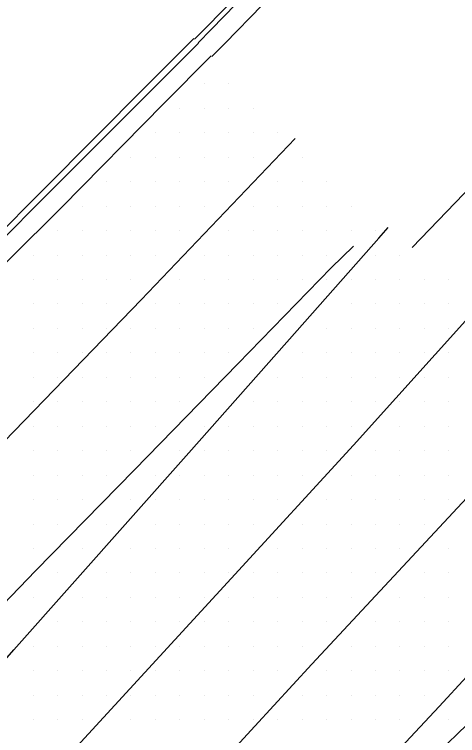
# Model space of a CAD drawing. Extents: x 1762120 to 1766775, y 709485 to 712965.
# Drawn here: x 1766539.3 to 1766584.6, y 710392.1 to 710465.8 of the extents above; entities that cross this region are included whole.
import ezdxf

# ---------------------------------------------------------------- set-up
doc = ezdxf.new("R2010")
doc.units = 0
for name, color, linetype in [('Exist DTM Drainline', 7, 'Continuous'), ('Exist DTM Scan Elevation Point', 7, 'Continuous'), ('Exist Roads Curbs', 7, 'Continuous'), ('Exist Roads EOP', 7, 'Continuous'), ('Exist Roads EOP Cogo Number', 7, 'Continuous'), ('Exist Roads EOT', 7, 'Continuous'), ('PH Exist DTM Breakline', 7, 'Continuous')]:
    doc.layers.add(name, color=color, linetype=linetype)

msp = doc.modelspace()

# ---------------------------------------------------------------- linework, layer by layer
at = {"layer": 'Exist DTM Drainline'}
msp.add_lwpolyline([(1766558.153, 710462.918), (1766553.277, 710458.027), (1766542.767, 710447.491), (1766532.161, 710436.887), (1766521.569, 710426.27), (1766511, 710415.615), (1766500.453, 710404.951), (1766489.96, 710394.232)], dxfattribs=at)
at = {"layer": 'Exist DTM Scan Elevation Point'}
for p, q in [((1766558.75, 710458.75), (1766558.75, 710458.75)), ((1766561.25, 710458.75), (1766561.25, 710458.75)), ((1766556.25, 710456.25), (1766556.25, 710456.25)), ((1766558.75, 710456.25), (1766558.75, 710456.25)), ((1766561.25, 710456.25), (1766561.25, 710456.25)), ((1766563.75, 710456.25), (1766563.75, 710456.25)), ((1766553.75, 710453.75), (1766553.75, 710453.75)), ((1766556.25, 710453.75), (1766556.25, 710453.75)), ((1766558.75, 710453.75), (1766558.75, 710453.75)), ((1766561.25, 710453.75), (1766561.25, 710453.75)), ((1766563.75, 710453.75), (1766563.75, 710453.75)), ((1766566.25, 710453.75), (1766566.25, 710453.75)), ((1766551.25, 710451.25), (1766551.25, 710451.25)), ((1766553.75, 710451.25), (1766553.75, 710451.25)), ((1766556.25, 710451.25), (1766556.25, 710451.25)), ((1766558.75, 710451.25), (1766558.75, 710451.25)), ((1766561.25, 710451.25), (1766561.25, 710451.25)), ((1766563.75, 710451.25), (1766563.75, 710451.25)), ((1766568.75, 710451.25), (1766568.75, 710451.25)), ((1766548.75, 710448.75), (1766548.75, 710448.75)), ((1766551.25, 710448.75), (1766551.25, 710448.75)), ((1766553.75, 710448.75), (1766553.75, 710448.75)), ((1766556.25, 710448.75), (1766556.25, 710448.75)), ((1766558.75, 710448.75), (1766558.75, 710448.75)), ((1766561.25, 710448.75), (1766561.25, 710448.75)), ((1766566.25, 710448.75), (1766566.25, 710448.75)), ((1766568.75, 710448.75), (1766568.75, 710448.75)), ((1766571.25, 710448.75), (1766571.25, 710448.75)), ((1766546.25, 710446.25), (1766546.25, 710446.25)), ((1766548.75, 710446.25), (1766548.75, 710446.25)), ((1766551.25, 710446.25), (1766551.25, 710446.25)), ((1766553.75, 710446.25), (1766553.75, 710446.25)), ((1766556.25, 710446.25), (1766556.25, 710446.25)), ((1766558.75, 710446.25), (1766558.75, 710446.25)), ((1766563.75, 710446.25), (1766563.75, 710446.25)), ((1766566.25, 710446.25), (1766566.25, 710446.25)), ((1766568.75, 710446.25), (1766568.75, 710446.25)), ((1766571.25, 710446.25), (1766571.25, 710446.25)), ((1766573.75, 710446.25), (1766573.75, 710446.25)), ((1766543.75, 710443.75), (1766543.75, 710443.75)), ((1766546.25, 710443.75), (1766546.25, 710443.75)), ((1766548.75, 710443.75), (1766548.75, 710443.75)), ((1766551.25, 710443.75), (1766551.25, 710443.75)), ((1766553.75, 710443.75), (1766553.75, 710443.75)), ((1766556.25, 710443.75), (1766556.25, 710443.75)), ((1766561.25, 710443.75), (1766561.25, 710443.75)), ((1766563.75, 710443.75), (1766563.75, 710443.75)), ((1766566.25, 710443.75), (1766566.25, 710443.75)), ((1766568.75, 710443.75), (1766568.75, 710443.75)), ((1766571.25, 710443.75), (1766571.25, 710443.75)), ((1766573.75, 710443.75), (1766573.75, 710443.75)), ((1766576.25, 710443.75), (1766576.25, 710443.75)), ((1766541.25, 710441.25), (1766541.25, 710441.25)), ((1766543.75, 710441.25), (1766543.75, 710441.25)), ((1766546.25, 710441.25), (1766546.25, 710441.25)), ((1766548.75, 710441.25), (1766548.75, 710441.25)), ((1766551.25, 710441.25), (1766551.25, 710441.25)), ((1766553.75, 710441.25), (1766553.75, 710441.25)), ((1766558.75, 710441.25), (1766558.75, 710441.25)), ((1766561.25, 710441.25), (1766561.25, 710441.25)), ((1766563.75, 710441.25), (1766563.75, 710441.25)), ((1766566.25, 710441.25), (1766566.25, 710441.25)), ((1766568.75, 710441.25), (1766568.75, 710441.25)), ((1766571.25, 710441.25), (1766571.25, 710441.25)), ((1766576.25, 710441.25), (1766576.25, 710441.25)), ((1766578.75, 710441.25), (1766578.75, 710441.25)), ((1766541.25, 710438.75), (1766541.25, 710438.75)), ((1766543.75, 710438.75), (1766543.75, 710438.75)), ((1766546.25, 710438.75), (1766546.25, 710438.75)), ((1766548.75, 710438.75), (1766548.75, 710438.75)), ((1766551.25, 710438.75), (1766551.25, 710438.75)), ((1766556.25, 710438.75), (1766556.25, 710438.75)), ((1766558.75, 710438.75), (1766558.75, 710438.75)), ((1766561.25, 710438.75), (1766561.25, 710438.75)), ((1766563.75, 710438.75), (1766563.75, 710438.75)), ((1766566.25, 710438.75), (1766566.25, 710438.75)), ((1766568.75, 710438.75), (1766568.75, 710438.75)), ((1766571.25, 710438.75), (1766571.25, 710438.75)), ((1766573.75, 710438.75), (1766573.75, 710438.75)), ((1766576.25, 710438.75), (1766576.25, 710438.75)), ((1766578.75, 710438.75), (1766578.75, 710438.75)), ((1766581.25, 710438.75), (1766581.25, 710438.75)), ((1766583.75, 710438.75), (1766583.75, 710438.75)), ((1766541.25, 710436.25), (1766541.25, 710436.25)), ((1766543.75, 710436.25), (1766543.75, 710436.25)), ((1766546.25, 710436.25), (1766546.25, 710436.25)), ((1766548.75, 710436.25), (1766548.75, 710436.25)), ((1766553.75, 710436.25), (1766553.75, 710436.25)), ((1766556.25, 710436.25), (1766556.25, 710436.25)), ((1766558.75, 710436.25), (1766558.75, 710436.25)), ((1766561.25, 710436.25), (1766561.25, 710436.25)), ((1766563.75, 710436.25), (1766563.75, 710436.25)), ((1766566.25, 710436.25), (1766566.25, 710436.25)), ((1766573.75, 710436.25), (1766573.75, 710436.25)), ((1766576.25, 710436.25), (1766576.25, 710436.25)), ((1766578.75, 710436.25), (1766578.75, 710436.25)), ((1766581.25, 710436.25), (1766581.25, 710436.25)), ((1766583.75, 710436.25), (1766583.75, 710436.25)), ((1766541.25, 710433.75), (1766541.25, 710433.75)), ((1766543.75, 710433.75), (1766543.75, 710433.75)), ((1766546.25, 710433.75), (1766546.25, 710433.75)), ((1766548.75, 710433.75), (1766548.75, 710433.75)), ((1766551.25, 710433.75), (1766551.25, 710433.75)), ((1766553.75, 710433.75), (1766553.75, 710433.75)), ((1766556.25, 710433.75), (1766556.25, 710433.75)), ((1766558.75, 710433.75), (1766558.75, 710433.75)), ((1766561.25, 710433.75), (1766561.25, 710433.75)), ((1766563.75, 710433.75), (1766563.75, 710433.75)), ((1766571.25, 710433.75), (1766571.25, 710433.75)), ((1766573.75, 710433.75), (1766573.75, 710433.75)), ((1766576.25, 710433.75), (1766576.25, 710433.75)), ((1766578.75, 710433.75), (1766578.75, 710433.75)), ((1766581.25, 710433.75), (1766581.25, 710433.75)), ((1766583.75, 710433.75), (1766583.75, 710433.75)), ((1766541.25, 710431.25), (1766541.25, 710431.25)), ((1766543.75, 710431.25), (1766543.75, 710431.25)), ((1766546.25, 710431.25), (1766546.25, 710431.25)), ((1766548.75, 710431.25), (1766548.75, 710431.25)), ((1766551.25, 710431.25), (1766551.25, 710431.25)), ((1766553.75, 710431.25), (1766553.75, 710431.25)), ((1766556.25, 710431.25), (1766556.25, 710431.25)), ((1766558.75, 710431.25), (1766558.75, 710431.25)), ((1766561.25, 710431.25), (1766561.25, 710431.25)), ((1766568.75, 710431.25), (1766568.75, 710431.25)), ((1766571.25, 710431.25), (1766571.25, 710431.25)), ((1766573.75, 710431.25), (1766573.75, 710431.25)), ((1766576.25, 710431.25), (1766576.25, 710431.25)), ((1766578.75, 710431.25), (1766578.75, 710431.25)), ((1766581.25, 710431.25), (1766581.25, 710431.25)), ((1766583.75, 710431.25), (1766583.75, 710431.25)), ((1766541.25, 710428.75), (1766541.25, 710428.75)), ((1766543.75, 710428.75), (1766543.75, 710428.75)), ((1766546.25, 710428.75), (1766546.25, 710428.75)), ((1766548.75, 710428.75), (1766548.75, 710428.75)), ((1766551.25, 710428.75), (1766551.25, 710428.75)), ((1766553.75, 710428.75), (1766553.75, 710428.75)), ((1766556.25, 710428.75), (1766556.25, 710428.75)), ((1766558.75, 710428.75), (1766558.75, 710428.75)), ((1766566.25, 710428.75), (1766566.25, 710428.75)), ((1766568.75, 710428.75), (1766568.75, 710428.75)), ((1766571.25, 710428.75), (1766571.25, 710428.75)), ((1766573.75, 710428.75), (1766573.75, 710428.75)), ((1766576.25, 710428.75), (1766576.25, 710428.75)), ((1766578.75, 710428.75), (1766578.75, 710428.75)), ((1766581.25, 710428.75), (1766581.25, 710428.75)), ((1766583.75, 710428.75), (1766583.75, 710428.75)), ((1766541.25, 710426.25), (1766541.25, 710426.25)), ((1766543.75, 710426.25), (1766543.75, 710426.25)), ((1766546.25, 710426.25), (1766546.25, 710426.25)), ((1766548.75, 710426.25), (1766548.75, 710426.25)), ((1766551.25, 710426.25), (1766551.25, 710426.25)), ((1766553.75, 710426.25), (1766553.75, 710426.25)), ((1766556.25, 710426.25), (1766556.25, 710426.25)), ((1766563.75, 710426.25), (1766563.75, 710426.25)), ((1766566.25, 710426.25), (1766566.25, 710426.25)), ((1766568.75, 710426.25), (1766568.75, 710426.25)), ((1766571.25, 710426.25), (1766571.25, 710426.25)), ((1766573.75, 710426.25), (1766573.75, 710426.25)), ((1766576.25, 710426.25), (1766576.25, 710426.25)), ((1766578.75, 710426.25), (1766578.75, 710426.25)), ((1766581.25, 710426.25), (1766581.25, 710426.25)), ((1766583.75, 710426.25), (1766583.75, 710426.25)), ((1766541.25, 710423.75), (1766541.25, 710423.75)), ((1766543.75, 710423.75), (1766543.75, 710423.75)), ((1766546.25, 710423.75), (1766546.25, 710423.75)), ((1766548.75, 710423.75), (1766548.75, 710423.75)), ((1766551.25, 710423.75), (1766551.25, 710423.75)), ((1766553.75, 710423.75), (1766553.75, 710423.75)), ((1766558.75, 710423.75), (1766558.75, 710423.75)), ((1766561.25, 710423.75), (1766561.25, 710423.75)), ((1766563.75, 710423.75), (1766563.75, 710423.75)), ((1766566.25, 710423.75), (1766566.25, 710423.75)), ((1766568.75, 710423.75), (1766568.75, 710423.75)), ((1766571.25, 710423.75), (1766571.25, 710423.75)), ((1766573.75, 710423.75), (1766573.75, 710423.75)), ((1766578.75, 710423.75), (1766578.75, 710423.75)), ((1766581.25, 710423.75), (1766581.25, 710423.75)), ((1766583.75, 710423.75), (1766583.75, 710423.75)), ((1766541.25, 710421.25), (1766541.25, 710421.25)), ((1766543.75, 710421.25), (1766543.75, 710421.25)), ((1766546.25, 710421.25), (1766546.25, 710421.25)), ((1766548.75, 710421.25), (1766548.75, 710421.25)), ((1766551.25, 710421.25), (1766551.25, 710421.25)), ((1766556.25, 710421.25), (1766556.25, 710421.25)), ((1766558.75, 710421.25), (1766558.75, 710421.25)), ((1766561.25, 710421.25), (1766561.25, 710421.25)), ((1766563.75, 710421.25), (1766563.75, 710421.25)), ((1766566.25, 710421.25), (1766566.25, 710421.25)), ((1766568.75, 710421.25), (1766568.75, 710421.25)), ((1766571.25, 710421.25), (1766571.25, 710421.25)), ((1766576.25, 710421.25), (1766576.25, 710421.25)), ((1766578.75, 710421.25), (1766578.75, 710421.25)), ((1766581.25, 710421.25), (1766581.25, 710421.25)), ((1766583.75, 710421.25), (1766583.75, 710421.25)), ((1766541.25, 710418.75), (1766541.25, 710418.75)), ((1766543.75, 710418.75), (1766543.75, 710418.75)), ((1766546.25, 710418.75), (1766546.25, 710418.75)), ((1766548.75, 710418.75), (1766548.75, 710418.75)), ((1766553.75, 710418.75), (1766553.75, 710418.75)), ((1766556.25, 710418.75), (1766556.25, 710418.75)), ((1766558.75, 710418.75), (1766558.75, 710418.75)), ((1766561.25, 710418.75), (1766561.25, 710418.75)), ((1766563.75, 710418.75), (1766563.75, 710418.75)), ((1766566.25, 710418.75), (1766566.25, 710418.75)), ((1766568.75, 710418.75), (1766568.75, 710418.75)), ((1766573.75, 710418.75), (1766573.75, 710418.75)), ((1766576.25, 710418.75), (1766576.25, 710418.75)), ((1766578.75, 710418.75), (1766578.75, 710418.75)), ((1766581.25, 710418.75), (1766581.25, 710418.75)), ((1766583.75, 710418.75), (1766583.75, 710418.75)), ((1766541.25, 710416.25), (1766541.25, 710416.25)), ((1766543.75, 710416.25), (1766543.75, 710416.25)), ((1766546.25, 710416.25), (1766546.25, 710416.25)), ((1766551.25, 710416.25), (1766551.25, 710416.25)), ((1766553.75, 710416.25), (1766553.75, 710416.25)), ((1766556.25, 710416.25), (1766556.25, 710416.25)), ((1766558.75, 710416.25), (1766558.75, 710416.25)), ((1766561.25, 710416.25), (1766561.25, 710416.25)), ((1766563.75, 710416.25), (1766563.75, 710416.25)), ((1766566.25, 710416.25), (1766566.25, 710416.25)), ((1766571.25, 710416.25), (1766571.25, 710416.25)), ((1766573.75, 710416.25), (1766573.75, 710416.25)), ((1766576.25, 710416.25), (1766576.25, 710416.25)), ((1766578.75, 710416.25), (1766578.75, 710416.25)), ((1766581.25, 710416.25), (1766581.25, 710416.25)), ((1766583.75, 710416.25), (1766583.75, 710416.25)), ((1766541.25, 710413.75), (1766541.25, 710413.75)), ((1766543.75, 710413.75), (1766543.75, 710413.75)), ((1766548.75, 710413.75), (1766548.75, 710413.75)), ((1766553.75, 710413.75), (1766553.75, 710413.75)), ((1766556.25, 710413.75), (1766556.25, 710413.75)), ((1766558.75, 710413.75), (1766558.75, 710413.75)), ((1766561.25, 710413.75), (1766561.25, 710413.75)), ((1766563.75, 710413.75), (1766563.75, 710413.75)), ((1766568.75, 710413.75), (1766568.75, 710413.75)), ((1766571.25, 710413.75), (1766571.25, 710413.75)), ((1766573.75, 710413.75), (1766573.75, 710413.75)), ((1766576.25, 710413.75), (1766576.25, 710413.75)), ((1766578.75, 710413.75), (1766578.75, 710413.75)), ((1766581.25, 710413.75), (1766581.25, 710413.75)), ((1766541.25, 710411.25), (1766541.25, 710411.25)), ((1766546.25, 710411.25), (1766546.25, 710411.25)), ((1766551.25, 710411.25), (1766551.25, 710411.25)), ((1766553.75, 710411.25), (1766553.75, 710411.25)), ((1766556.25, 710411.25), (1766556.25, 710411.25)), ((1766558.75, 710411.25), (1766558.75, 710411.25)), ((1766561.25, 710411.25), (1766561.25, 710411.25)), ((1766566.25, 710411.25), (1766566.25, 710411.25)), ((1766568.75, 710411.25), (1766568.75, 710411.25)), ((1766571.25, 710411.25), (1766571.25, 710411.25)), ((1766573.75, 710411.25), (1766573.75, 710411.25)), ((1766576.25, 710411.25), (1766576.25, 710411.25)), ((1766578.75, 710411.25), (1766578.75, 710411.25)), ((1766583.75, 710411.25), (1766583.75, 710411.25)), ((1766543.75, 710408.75), (1766543.75, 710408.75)), ((1766548.75, 710408.75), (1766548.75, 710408.75)), ((1766551.25, 710408.75), (1766551.25, 710408.75)), ((1766553.75, 710408.75), (1766553.75, 710408.75)), ((1766556.25, 710408.75), (1766556.25, 710408.75)), ((1766558.75, 710408.75), (1766558.75, 710408.75)), ((1766561.25, 710408.75), (1766561.25, 710408.75)), ((1766563.75, 710408.75), (1766563.75, 710408.75)), ((1766566.25, 710408.75), (1766566.25, 710408.75)), ((1766568.75, 710408.75), (1766568.75, 710408.75)), ((1766571.25, 710408.75), (1766571.25, 710408.75)), ((1766573.75, 710408.75), (1766573.75, 710408.75)), ((1766576.25, 710408.75), (1766576.25, 710408.75)), ((1766581.25, 710408.75), (1766581.25, 710408.75)), ((1766583.75, 710408.75), (1766583.75, 710408.75)), ((1766541.25, 710406.25), (1766541.25, 710406.25)), ((1766546.25, 710406.25), (1766546.25, 710406.25)), ((1766548.75, 710406.25), (1766548.75, 710406.25)), ((1766551.25, 710406.25), (1766551.25, 710406.25)), ((1766553.75, 710406.25), (1766553.75, 710406.25)), ((1766556.25, 710406.25), (1766556.25, 710406.25)), ((1766558.75, 710406.25), (1766558.75, 710406.25)), ((1766561.25, 710406.25), (1766561.25, 710406.25)), ((1766563.75, 710406.25), (1766563.75, 710406.25)), ((1766566.25, 710406.25), (1766566.25, 710406.25)), ((1766568.75, 710406.25), (1766568.75, 710406.25)), ((1766571.25, 710406.25), (1766571.25, 710406.25)), ((1766573.75, 710406.25), (1766573.75, 710406.25)), ((1766578.75, 710406.25), (1766578.75, 710406.25)), ((1766581.25, 710406.25), (1766581.25, 710406.25)), ((1766583.75, 710406.25), (1766583.75, 710406.25)), ((1766543.75, 710403.75), (1766543.75, 710403.75)), ((1766546.25, 710403.75), (1766546.25, 710403.75)), ((1766548.75, 710403.75), (1766548.75, 710403.75)), ((1766551.25, 710403.75), (1766551.25, 710403.75)), ((1766553.75, 710403.75), (1766553.75, 710403.75)), ((1766556.25, 710403.75), (1766556.25, 710403.75)), ((1766558.75, 710403.75), (1766558.75, 710403.75)), ((1766561.25, 710403.75), (1766561.25, 710403.75)), ((1766563.75, 710403.75), (1766563.75, 710403.75)), ((1766566.25, 710403.75), (1766566.25, 710403.75)), ((1766568.75, 710403.75), (1766568.75, 710403.75)), ((1766571.25, 710403.75), (1766571.25, 710403.75)), ((1766576.25, 710403.75), (1766576.25, 710403.75)), ((1766578.75, 710403.75), (1766578.75, 710403.75)), ((1766581.25, 710403.75), (1766581.25, 710403.75)), ((1766583.75, 710403.75), (1766583.75, 710403.75)), ((1766541.25, 710401.25), (1766541.25, 710401.25)), ((1766543.75, 710401.25), (1766543.75, 710401.25)), ((1766546.25, 710401.25), (1766546.25, 710401.25)), ((1766548.75, 710401.25), (1766548.75, 710401.25)), ((1766551.25, 710401.25), (1766551.25, 710401.25)), ((1766553.75, 710401.25), (1766553.75, 710401.25)), ((1766556.25, 710401.25), (1766556.25, 710401.25)), ((1766558.75, 710401.25), (1766558.75, 710401.25)), ((1766561.25, 710401.25), (1766561.25, 710401.25)), ((1766563.75, 710401.25), (1766563.75, 710401.25)), ((1766566.25, 710401.25), (1766566.25, 710401.25)), ((1766568.75, 710401.25), (1766568.75, 710401.25)), ((1766573.75, 710401.25), (1766573.75, 710401.25)), ((1766576.25, 710401.25), (1766576.25, 710401.25)), ((1766578.75, 710401.25), (1766578.75, 710401.25)), ((1766581.25, 710401.25), (1766581.25, 710401.25)), ((1766583.75, 710401.25), (1766583.75, 710401.25)), ((1766541.25, 710398.75), (1766541.25, 710398.75)), ((1766543.75, 710398.75), (1766543.75, 710398.75)), ((1766546.25, 710398.75), (1766546.25, 710398.75)), ((1766548.75, 710398.75), (1766548.75, 710398.75)), ((1766551.25, 710398.75), (1766551.25, 710398.75)), ((1766553.75, 710398.75), (1766553.75, 710398.75)), ((1766556.25, 710398.75), (1766556.25, 710398.75)), ((1766558.75, 710398.75), (1766558.75, 710398.75)), ((1766561.25, 710398.75), (1766561.25, 710398.75)), ((1766563.75, 710398.75), (1766563.75, 710398.75)), ((1766566.25, 710398.75), (1766566.25, 710398.75)), ((1766571.25, 710398.75), (1766571.25, 710398.75)), ((1766573.75, 710398.75), (1766573.75, 710398.75)), ((1766576.25, 710398.75), (1766576.25, 710398.75)), ((1766578.75, 710398.75), (1766578.75, 710398.75)), ((1766581.25, 710398.75), (1766581.25, 710398.75)), ((1766583.75, 710398.75), (1766583.75, 710398.75)), ((1766541.25, 710396.25), (1766541.25, 710396.25)), ((1766543.75, 710396.25), (1766543.75, 710396.25)), ((1766546.25, 710396.25), (1766546.25, 710396.25)), ((1766548.75, 710396.25), (1766548.75, 710396.25)), ((1766551.25, 710396.25), (1766551.25, 710396.25)), ((1766553.75, 710396.25), (1766553.75, 710396.25)), ((1766556.25, 710396.25), (1766556.25, 710396.25)), ((1766558.75, 710396.25), (1766558.75, 710396.25)), ((1766561.25, 710396.25), (1766561.25, 710396.25)), ((1766563.75, 710396.25), (1766563.75, 710396.25)), ((1766568.75, 710396.25), (1766568.75, 710396.25)), ((1766571.25, 710396.25), (1766571.25, 710396.25)), ((1766573.75, 710396.25), (1766573.75, 710396.25)), ((1766576.25, 710396.25), (1766576.25, 710396.25)), ((1766578.75, 710396.25), (1766578.75, 710396.25)), ((1766581.25, 710396.25), (1766581.25, 710396.25)), ((1766541.25, 710393.75), (1766541.25, 710393.75)), ((1766543.75, 710393.75), (1766543.75, 710393.75)), ((1766546.25, 710393.75), (1766546.25, 710393.75)), ((1766551.25, 710393.75), (1766551.25, 710393.75)), ((1766553.75, 710393.75), (1766553.75, 710393.75)), ((1766556.25, 710393.75), (1766556.25, 710393.75)), ((1766558.75, 710393.75), (1766558.75, 710393.75)), ((1766561.25, 710393.75), (1766561.25, 710393.75)), ((1766563.75, 710393.75), (1766563.75, 710393.75)), ((1766566.25, 710393.75), (1766566.25, 710393.75)), ((1766568.75, 710393.75), (1766568.75, 710393.75)), ((1766571.25, 710393.75), (1766571.25, 710393.75)), ((1766573.75, 710393.75), (1766573.75, 710393.75)), ((1766576.25, 710393.75), (1766576.25, 710393.75)), ((1766578.75, 710393.75), (1766578.75, 710393.75)), ((1766583.75, 710393.75), (1766583.75, 710393.75))]:
    msp.add_line(p, q, dxfattribs=at)
at = {"layer": 'Exist Roads Curbs'}
msp.add_lwpolyline([(1766557.683, 710463.388), (1766552.788, 710458.488), (1766542.314, 710447.933), (1766531.704, 710437.332), (1766521.119, 710426.709), (1766510.588, 710416.016), (1766500.02, 710405.373), (1766489.504, 710394.678)], dxfattribs=at)
at = {"layer": 'Exist Roads EOP'}
for points in [[(1766559.448, 710461.628), (1766554.615, 710456.727), (1766544.148, 710446.11), (1766533.504, 710435.544), (1766522.881, 710424.957), (1766512.313, 710414.303), (1766501.752, 710403.653), (1766491.191, 710393.003)], [(1766608.38, 710415.556), (1766600.3, 710407.55), (1766589.55, 710397.053), (1766578.747, 710386.617), (1766568.341, 710376.33), (1766557.548, 710365.911), (1766546.891, 710355.357), (1766536.219, 710344.816), (1766525.717, 710334.106), (1766516.294, 710323.071), (1766506.649, 710311.584), (1766496.981, 710300.115), (1766492.386, 710294.638), (1766485.153, 710286.037), (1766483.525, 710282.949), (1766482.814, 710280.392), (1766482.358, 710276.398), (1766482.278, 710273.705), (1766482.892, 710269.749), (1766483.746, 710267.041), (1766485.843, 710263.625), (1766488.401, 710260.535), (1766490.803, 710257.85), (1766492.218, 710256.221)]]:
    msp.add_lwpolyline(points, dxfattribs=at)
at = {"layer": 'Exist Roads EOP Cogo Number'}
msp.add_lwpolyline([(1766557.683, 710463.388), (1766552.788, 710458.488), (1766542.314, 710447.933), (1766531.704, 710437.332), (1766521.119, 710426.709), (1766510.588, 710416.016), (1766500.02, 710405.373), (1766489.504, 710394.678)], dxfattribs=at)
at = {"layer": 'Exist Roads EOT'}
for points in [[(1766568.038, 710453.157), (1766552.284, 710436.657), (1766544.436, 710428.539), (1766523.993, 710407.43), (1766517.056, 710400.359), (1766496.048, 710378.976), (1766488.854, 710371.674), (1766467.483, 710350.19), (1766460.671, 710343.374), (1766439.9, 710322.158), (1766432.427, 710314.426), (1766413.234, 710294.026), (1766405.574, 710285.856), (1766384.917, 710263.157), (1766378.895, 710256.578), (1766360.074, 710235.592), (1766353.217, 710227.855), (1766333.846, 710206.079), (1766327.052, 710198.498)], [(1766328.771, 710163.909), (1766348.094, 710185.551), (1766360.365, 710199.288), (1766377.959, 710218.998), (1766390.716, 710233.181), (1766408.913, 710253.56), (1766420.835, 710266.937), (1766438.779, 710287.123), (1766450.183, 710300.101), (1766468.535, 710320.959), (1766481.299, 710335.379), (1766498.795, 710355.159), (1766509.974, 710367.788), (1766528.601, 710388.714), (1766539.272, 710400.875), (1766557.161, 710421.038), (1766568.257, 710433.55), (1766576.594, 710442.982), (1766577.562, 710444.064)], [(1766574.003, 710442.14), (1766571.722, 710439.952), (1766562.177, 710430.125), (1766551.627, 710419.279), (1766541.487, 710408.96), (1766530.733, 710397.801), (1766520.912, 710387.738), (1766509.801, 710376.389), (1766499.969, 710366.403), (1766485.078, 710351.14), (1766474.403, 710340.397), (1766463.973, 710329.687), (1766453.174, 710318.6), (1766443.19, 710308.148), (1766432.724, 710297.247), (1766422.501, 710286.473), (1766411.363, 710274.368), (1766406.112, 710268.745), (1766384.939, 710245.449), (1766363.374, 710221.324), (1766346.777, 710202.812), (1766331.946, 710186.304), (1766317.645, 710170.319)], [(1766342.469, 710155.808), (1766356.763, 710171.899), (1766368.836, 710185.597), (1766386.119, 710205.478), (1766405.359, 710227.793), (1766415.496, 710239.8), (1766431.951, 710259.338), (1766443.928, 710273.641), (1766459.06, 710291.589), (1766473.126, 710308.054), (1766487.413, 710324.752), (1766502.326, 710342.175), (1766516.821, 710358.759), (1766531.613, 710375.513), (1766545.374, 710390.623), (1766561.498, 710408.18), (1766574.006, 710421.808), (1766586.688, 710435.891)], [(1766355.243, 710151.526), (1766361.901, 710158.934), (1766382.645, 710182.248), (1766388.45, 710188.91), (1766408.457, 710212.206), (1766414.198, 710218.958), (1766434.553, 710243.279), (1766439.875, 710249.612), (1766460.12, 710273.919), (1766465.426, 710280.342), (1766485.958, 710304.932), (1766491.33, 710311.36), (1766512.706, 710336.193), (1766517.189, 710341.464), (1766537.522, 710364.224), (1766543.217, 710370.535), (1766563.907, 710393.083), (1766569.751, 710399.415), (1766595.811, 710427.392)], [(1766539.933, 710349.322), (1766541.698, 710351.276), (1766552.474, 710362.702), (1766582.76, 710395.087), (1766591.246, 710404.31), (1766604.822, 710419.147)]]:
    msp.add_lwpolyline(points, dxfattribs=at)
at = {"layer": 'PH Exist DTM Breakline'}
for points in [[(1766582.175, 710488.358), (1766559.087, 710464.641), (1766557.759, 710463.312)], [(1766582.534, 710488.01), (1766559.443, 710464.29), (1766558.113, 710462.959)], [(1766583.967, 710486.614), (1766560.867, 710462.886), (1766559.529, 710461.547)], [(1766580.003, 710442.005), (1766602.064, 710464.907)]]:
    msp.add_lwpolyline(points, dxfattribs=at)

doc.saveas('drawing.dxf')
